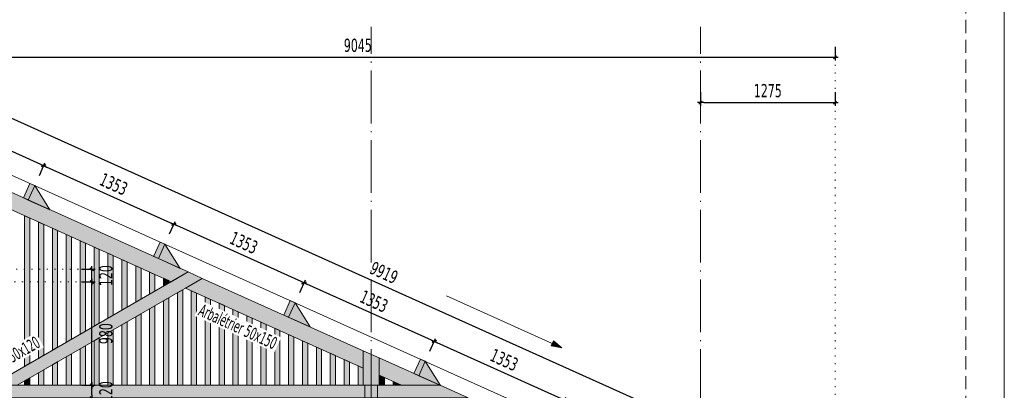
# Model space of a CAD drawing. Header units: millimetres. Extents: x 1567 to 2756, y -116 to 725.
# Tile 418 of 418: x 2569 to 2756, y 482 to 552. Entities that reach past the tile are written whole.
import ezdxf

# ---------------------------------------------------------------- set-up
doc = ezdxf.new("R2010")
doc.units = ezdxf.units.MM
for name, pattern in [('CADWORK_12', [3.75, 2.5, -1.25]), ('CADWORK_2', [1.45, 0.2, -1.25]), ('CADWORK_5', [13.2, 10, -1.5, 0.2, -1.5])]:
    doc.linetypes.add(name, pattern=pattern)
doc.layers.add('Ech.1_1', color=7, linetype='Continuous')
doc.layers.add('Ech.1_50', color=7, linetype='Continuous')
doc.styles.add('tahoma-', font='txt', dxfattribs={"height": 1})
doc.styles.add('tahoma-z-r', font='txt', dxfattribs={"width": 0.704918})
doc.dimstyles.new('ISO-25', dxfattribs={"dimtxt": 2.5, "dimasz": 2.5, "dimexe": 1.25, "dimexo": 0.625, "dimtad": 1, "dimtxsty": 'Standard', "dimcen": 2.5, "dimadec": 0, "dimazin": 0, "dimtfac": 1, "dimtmove": 0, "dimatfit": 3, "dimfxl": 1, "dimarcsym": 0})

# ---------------------------------------------------------------- blocks, each defined once
blk = doc.blocks.new('cw-line-extremity2')
at = {"linetype": 'Continuous', "lineweight": 0}
blk.add_hatch(color=0, dxfattribs=at).paths.add_polyline_path([(0, 0), (2, 0.5), (2, -0.5)])
at = {"color": 0, "linetype": 'Continuous', "lineweight": -2}
for p, q in [((0, 0), (2, 0.5)), ((2, -0.5), (0, 0)), ((2, 0.5), (2, -0.5))]:
    blk.add_line(p, q, dxfattribs=at)
blk = doc.blocks.new('cw-dimension-symbol2')
at = {"color": 0, "linetype": 'Continuous', "lineweight": -2}
for p, q in [((-1, 0), (1, 0)), ((-0.5, -0.5), (0.5, 0.5))]:
    blk.add_line(p, q, dxfattribs=at)
blk = doc.blocks.new('*D181')
at = {"layer": 'Defpoints', "color": 0}
for p in [(2698.15, 538.7), (2723.65, 538.7), (2723.65, 536.7)]:
    blk.add_point(p, dxfattribs=at)
at = {"layer": 'Ech.1_50', "color": 0, "linetype": 'Continuous', "lineweight": -2}
for p, q in [((2698.15, 538.7), (2698.15, 536.1)), ((2723.65, 538.7), (2723.65, 536.1)), ((2698.75, 536.7), (2723.05, 536.7))]:
    blk.add_line(p, q, dxfattribs=at)
at = {"layer": 'Ech.1_50', "color": 0, "lineweight": -2, "xscale": 0.6000000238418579, "yscale": 0.6000000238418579, "zscale": 0.6000000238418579, "rotation": 180}
blk.add_blockref('cw-dimension-symbol2', (2698.15, 536.7), dxfattribs=at)
at = {"layer": 'Ech.1_50', "color": 0, "lineweight": -2, "xscale": 0.6000000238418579, "yscale": 0.6000000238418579, "zscale": 0.6000000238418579}
blk.add_blockref('cw-dimension-symbol2', (2723.65, 536.7), dxfattribs=at)
at = {"layer": 'Ech.1_50', "color": 7, "linetype": 'Continuous', "lineweight": 5, "insert": (2710.9, 538.95), "char_height": 2.5, "attachment_point": 5, "style": 'tahoma-z-r'}
blk.add_mtext('1275', dxfattribs=at)
blk = doc.blocks.new('*D192')
at = {"layer": 'Defpoints', "color": 0}
for p in [(2580.81, 483.11), (2582.81, 483.11), (2580.81, 480.71)]:
    blk.add_point(p, dxfattribs=at)
at = {"layer": 'Ech.1_50', "color": 0, "linetype": 'Continuous', "lineweight": -2}
for p, q in [((2580.81, 483.11), (2583.41, 483.11)), ((2582.81, 481.31), (2582.81, 482.51)), ((2580.81, 480.71), (2583.41, 480.71))]:
    blk.add_line(p, q, dxfattribs=at)
at = {"layer": 'Ech.1_50', "color": 0, "lineweight": -2, "xscale": 0.6000000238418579, "yscale": 0.6000000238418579, "zscale": 0.6000000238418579}
for p, rotation in [((2582.81, 483.11), 90), ((2582.81, 480.71), 270)]:
    blk.add_blockref('cw-dimension-symbol2', p, dxfattribs=dict(at, rotation=rotation))
at = {"layer": 'Ech.1_50', "color": 7, "linetype": 'Continuous', "lineweight": 5, "insert": (2585.47, 481.91), "char_height": 2.5, "attachment_point": 5, "rotation": 90, "style": 'tahoma-z-r'}
blk.add_mtext('120', dxfattribs=at)
blk = doc.blocks.new('*D193')
at = {"layer": 'Defpoints', "color": 0}
for p in [(2580.81, 502.71), (2582.81, 502.71), (2580.81, 483.11)]:
    blk.add_point(p, dxfattribs=at)
at = {"layer": 'Ech.1_50', "color": 0, "linetype": 'Continuous', "lineweight": -2}
for p, q in [((2580.81, 502.71), (2583.41, 502.71)), ((2582.81, 483.71), (2582.81, 502.11)), ((2580.81, 483.11), (2583.41, 483.11))]:
    blk.add_line(p, q, dxfattribs=at)
at = {"layer": 'Ech.1_50', "color": 0, "lineweight": -2, "xscale": 0.6000000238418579, "yscale": 0.6000000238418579, "zscale": 0.6000000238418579}
for p, rotation in [((2582.81, 502.71), 90), ((2582.81, 483.11), 270)]:
    blk.add_blockref('cw-dimension-symbol2', p, dxfattribs=dict(at, rotation=rotation))
at = {"layer": 'Ech.1_50', "color": 7, "linetype": 'Continuous', "lineweight": 5, "insert": (2585.47, 492.91), "char_height": 2.5, "attachment_point": 5, "rotation": 90, "style": 'tahoma-z-r'}
blk.add_mtext('980', dxfattribs=at)
blk = doc.blocks.new('*D194')
at = {"layer": 'Defpoints', "color": 0}
for p in [(2580.81, 505.11), (2582.81, 505.11), (2580.81, 502.71)]:
    blk.add_point(p, dxfattribs=at)
at = {"layer": 'Ech.1_50', "color": 0, "linetype": 'Continuous', "lineweight": -2}
for p, q in [((2580.81, 505.11), (2583.41, 505.11)), ((2582.81, 503.31), (2582.81, 504.51)), ((2580.81, 502.71), (2583.41, 502.71))]:
    blk.add_line(p, q, dxfattribs=at)
at = {"layer": 'Ech.1_50', "color": 0, "lineweight": -2, "xscale": 0.6000000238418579, "yscale": 0.6000000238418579, "zscale": 0.6000000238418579}
for p, rotation in [((2582.81, 505.11), 90), ((2582.81, 502.71), 270)]:
    blk.add_blockref('cw-dimension-symbol2', p, dxfattribs=dict(at, rotation=rotation))
at = {"layer": 'Ech.1_50', "color": 7, "linetype": 'Continuous', "lineweight": 5, "insert": (2585.47, 503.91), "char_height": 2.5, "attachment_point": 5, "rotation": 90, "style": 'tahoma-z-r'}
blk.add_mtext('120', dxfattribs=at)
blk = doc.blocks.new('*D210')
at = {"layer": 'Defpoints', "color": 0}
for p in [(2723.65, 547.3), (2723.65, 545.3), (2542.75, 543.3)]:
    blk.add_point(p, dxfattribs=at)
at = {"layer": 'Ech.1_50', "color": 0, "linetype": 'Continuous', "lineweight": -2}
for p, q in [((2723.65, 547.3), (2723.65, 544.7)), ((2542.75, 543.3), (2542.75, 545.9)), ((2543.35, 545.3), (2723.05, 545.3))]:
    blk.add_line(p, q, dxfattribs=at)
at = {"layer": 'Ech.1_50', "color": 0, "lineweight": -2, "xscale": 0.6000000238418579, "yscale": 0.6000000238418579, "zscale": 0.6000000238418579}
for p, rotation in [((2542.75, 545.3), 180.0000000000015), ((2723.65, 545.3), 1.476311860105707e-12)]:
    blk.add_blockref('cw-dimension-symbol2', p, dxfattribs=dict(at, rotation=rotation))
at = {"layer": 'Ech.1_50', "color": 7, "linetype": 'Continuous', "lineweight": 5, "insert": (2633.2, 547.55), "char_height": 2.5, "attachment_point": 5, "style": 'tahoma-z-r'}
blk.add_mtext('9045', dxfattribs=at)
blk = doc.blocks.new('*D220')
at = {"layer": 'Defpoints', "color": 0}
for p in [(2647.69, 491.43), (2646.87, 489.61), (2671.54, 478.51)]:
    blk.add_point(p, dxfattribs=at)
at = {"layer": 'Ech.1_50', "color": 0, "linetype": 'Continuous', "lineweight": -2}
for p, q in [((2646.87, 489.61), (2647.93, 491.98)), ((2671.81, 480.58), (2648.24, 491.19)), ((2671.54, 478.51), (2672.6, 480.88))]:
    blk.add_line(p, q, dxfattribs=at)
at = {"layer": 'Ech.1_50', "color": 0, "lineweight": -2, "xscale": 0.6000000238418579, "yscale": 0.6000000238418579, "zscale": 0.6000000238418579}
for p, rotation in [((2647.69, 491.43), 155.7722546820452), ((2672.36, 480.33), 335.7722546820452)]:
    blk.add_blockref('cw-dimension-symbol2', p, dxfattribs=dict(at, rotation=rotation))
at = {"layer": 'Ech.1_50', "color": 7, "linetype": 'Continuous', "lineweight": 5, "insert": (2660.95, 487.93), "char_height": 2.5, "attachment_point": 5, "rotation": 335.7723, "style": 'tahoma-z-r'}
blk.add_mtext('1353', dxfattribs=at)
blk = doc.blocks.new('*D221')
at = {"layer": 'Defpoints', "color": 0}
for p in [(2623.02, 502.53), (2622.2, 500.71), (2646.87, 489.61)]:
    blk.add_point(p, dxfattribs=at)
at = {"layer": 'Ech.1_50', "color": 0, "linetype": 'Continuous', "lineweight": -2}
for p, q in [((2622.2, 500.71), (2623.26, 503.08)), ((2647.14, 491.68), (2623.56, 502.29)), ((2646.87, 489.61), (2647.93, 491.98))]:
    blk.add_line(p, q, dxfattribs=at)
at = {"layer": 'Ech.1_50', "color": 0, "lineweight": -2, "xscale": 0.6000000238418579, "yscale": 0.6000000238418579, "zscale": 0.6000000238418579}
for p, rotation in [((2623.02, 502.53), 155.772254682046), ((2647.69, 491.43), 335.772254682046)]:
    blk.add_blockref('cw-dimension-symbol2', p, dxfattribs=dict(at, rotation=rotation))
at = {"layer": 'Ech.1_50', "color": 7, "linetype": 'Continuous', "lineweight": 5, "insert": (2636.28, 499.03), "char_height": 2.5, "attachment_point": 5, "rotation": 335.7723, "style": 'tahoma-z-r'}
blk.add_mtext('1353', dxfattribs=at)
blk = doc.blocks.new('*D222')
at = {"layer": 'Defpoints', "color": 0}
for p in [(2598.35, 513.63), (2597.53, 511.81), (2622.2, 500.71)]:
    blk.add_point(p, dxfattribs=at)
at = {"layer": 'Ech.1_50', "color": 0, "linetype": 'Continuous', "lineweight": -2}
for p, q in [((2597.53, 511.81), (2598.59, 514.18)), ((2622.47, 502.78), (2598.89, 513.39)), ((2622.2, 500.71), (2623.26, 503.08))]:
    blk.add_line(p, q, dxfattribs=at)
at = {"layer": 'Ech.1_50', "color": 0, "lineweight": -2, "xscale": 0.6000000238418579, "yscale": 0.6000000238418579, "zscale": 0.6000000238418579}
for p, rotation in [((2598.35, 513.63), 155.7722546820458), ((2623.02, 502.53), 335.7722546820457)]:
    blk.add_blockref('cw-dimension-symbol2', p, dxfattribs=dict(at, rotation=rotation))
at = {"layer": 'Ech.1_50', "color": 7, "linetype": 'Continuous', "lineweight": 5, "insert": (2611.61, 510.14), "char_height": 2.5, "attachment_point": 5, "rotation": 335.7723, "style": 'tahoma-z-r'}
blk.add_mtext('1353', dxfattribs=at)
blk = doc.blocks.new('*D223')
at = {"layer": 'Defpoints', "color": 0}
for p in [(2573.68, 524.74), (2572.86, 522.91), (2597.53, 511.81)]:
    blk.add_point(p, dxfattribs=at)
at = {"layer": 'Ech.1_50', "color": 0, "linetype": 'Continuous', "lineweight": -2}
for p, q in [((2572.86, 522.91), (2573.92, 525.28)), ((2597.8, 513.88), (2574.22, 524.49)), ((2597.53, 511.81), (2598.59, 514.18))]:
    blk.add_line(p, q, dxfattribs=at)
at = {"layer": 'Ech.1_50', "color": 0, "lineweight": -2, "xscale": 0.6000000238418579, "yscale": 0.6000000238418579, "zscale": 0.6000000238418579}
for p, rotation in [((2573.68, 524.74), 155.7722546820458), ((2598.35, 513.63), 335.7722546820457)]:
    blk.add_blockref('cw-dimension-symbol2', p, dxfattribs=dict(at, rotation=rotation))
at = {"layer": 'Ech.1_50', "color": 7, "linetype": 'Continuous', "lineweight": 5, "insert": (2586.94, 521.24), "char_height": 2.5, "attachment_point": 5, "rotation": 335.7723, "style": 'tahoma-z-r'}
blk.add_mtext('1353', dxfattribs=at)
blk = doc.blocks.new('*D224')
at = {"layer": 'Defpoints', "color": 0}
for p in [(2549.01, 535.84), (2548.19, 534.01), (2572.86, 522.91)]:
    blk.add_point(p, dxfattribs=at)
at = {"layer": 'Ech.1_50', "color": 0, "linetype": 'Continuous', "lineweight": -2}
for p, q in [((2548.19, 534.01), (2549.25, 536.39)), ((2573.13, 524.98), (2549.55, 535.59)), ((2572.86, 522.91), (2573.92, 525.28))]:
    blk.add_line(p, q, dxfattribs=at)
at = {"layer": 'Ech.1_50', "color": 0, "lineweight": -2, "xscale": 0.6000000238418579, "yscale": 0.6000000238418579, "zscale": 0.6000000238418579}
for p, rotation in [((2549.01, 535.84), 155.7722546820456), ((2573.68, 524.74), 335.7722546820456)]:
    blk.add_blockref('cw-dimension-symbol2', p, dxfattribs=dict(at, rotation=rotation))
at = {"layer": 'Ech.1_50', "color": 7, "linetype": 'Continuous', "lineweight": 5, "insert": (2562.26, 532.34), "char_height": 2.5, "attachment_point": 5, "rotation": 335.7723, "style": 'tahoma-z-r'}
blk.add_mtext('1353', dxfattribs=at)
blk = doc.blocks.new('*D227')
at = {"layer": 'Defpoints', "color": 0}
for p in [(2545.98, 541.29), (2727.7, 461.71), (2726.88, 459.88)]:
    blk.add_point(p, dxfattribs=at)
at = {"layer": 'Ech.1_50', "color": 0, "linetype": 'Continuous', "lineweight": -2}
for p, q in [((2545.98, 541.29), (2547.04, 543.66)), ((2547.34, 542.86), (2727.15, 461.95)), ((2726.88, 459.88), (2727.94, 462.25))]:
    blk.add_line(p, q, dxfattribs=at)
at = {"layer": 'Ech.1_50', "color": 0, "lineweight": -2, "xscale": 0.6000000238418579, "yscale": 0.6000000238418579, "zscale": 0.6000000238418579}
for p, rotation in [((2546.8, 543.11), 155.7722546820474), ((2727.7, 461.71), 335.7722546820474)]:
    blk.add_blockref('cw-dimension-symbol2', p, dxfattribs=dict(at, rotation=rotation))
at = {"layer": 'Ech.1_50', "color": 7, "linetype": 'Continuous', "lineweight": 5, "insert": (2638.17, 504.46), "char_height": 2.5, "attachment_point": 5, "rotation": 335.7723, "style": 'tahoma-z-r'}
blk.add_mtext('9919', dxfattribs=at)

msp = doc.modelspace()

# ---------------------------------------------------------------- hatches: boundary and pattern name
at = {"layer": 'Ech.1_50', "linetype": 'Continuous', "lineweight": 5, "true_color": 0xd4c4b3, "transparency": 33554687}
for points in [[(2601.04, 504.597), (2554.249, 525.653), (2554.249, 522.363), (2597.838, 502.748), (2601.04, 504.597)], [(2600.536, 501.534), (2634.249, 486.363), (2634.249, 489.653), (2603.738, 503.383), (2600.536, 501.534)], [(2641.473, 483.113), (2648.783, 483.113), (2637.249, 488.303), (2637.249, 485.013), (2641.473, 483.113)], [(2554.249, 480.713), (2634.549, 480.713), (2634.549, 483.113), (2554.249, 483.113), (2554.249, 480.713)], [(2648.783, 483.113), (2636.949, 483.113), (2636.949, 480.713), (2654.117, 480.713), (2648.783, 483.113)]]:
    msp.add_hatch(color=9, dxfattribs=at).paths.add_polyline_path(points)
at = {"layer": 'Ech.1_50', "linetype": 'Continuous', "lineweight": 5, "true_color": 0xe0d1b3, "transparency": 33554687}
for points in [[(2571.979, 520.964), (2571.067, 521.374), (2569.836, 518.639), (2570.748, 518.228), (2571.979, 520.964)], [(2596.65, 509.862), (2595.738, 510.273), (2594.507, 507.537), (2595.419, 507.127), (2596.65, 509.862)], [(2621.32, 498.761), (2620.408, 499.171), (2619.177, 496.435), (2620.089, 496.025), (2621.32, 498.761)], [(2645.99, 487.659), (2645.079, 488.069), (2643.847, 485.334), (2644.759, 484.923), (2645.99, 487.659)]]:
    msp.add_hatch(color=254, dxfattribs=at).paths.add_polyline_path(points)
at = {"layer": 'Ech.1_50', "linetype": 'Continuous', "lineweight": 5, "true_color": 0xf7d1b3, "transparency": 33554687}
for points in [[(2570.748, 518.228), (2574.852, 516.382), (2571.979, 520.964), (2570.748, 518.228)], [(2595.419, 507.127), (2599.522, 505.28), (2596.65, 509.862), (2595.419, 507.127)], [(2620.089, 496.025), (2624.193, 494.178), (2621.32, 498.761), (2620.089, 496.025)], [(2644.759, 484.923), (2648.863, 483.077), (2645.99, 487.659), (2644.759, 484.923)]]:
    msp.add_hatch(color=254, dxfattribs=at).paths.add_polyline_path(points)
at = {"layer": 'Ech.1_50', "linetype": 'Continuous', "lineweight": 5, "true_color": 0xeaddd7, "transparency": 33554687}
for points in [[(2571.049, 514.803), (2570.049, 515.253), (2570.049, 486.704), (2571.049, 487.281), (2571.049, 514.803)], [(2573.683, 513.618), (2572.683, 514.068), (2572.683, 488.224), (2573.683, 488.802), (2573.683, 513.618)], [(2576.316, 512.433), (2575.316, 512.883), (2575.316, 489.745), (2576.316, 490.322), (2576.316, 512.433)], [(2578.949, 511.248), (2577.949, 511.698), (2577.949, 491.265), (2578.949, 491.843), (2578.949, 511.248)], [(2581.583, 510.063), (2580.583, 510.513), (2580.583, 492.786), (2581.583, 493.363), (2581.583, 510.063)], [(2584.216, 508.878), (2583.216, 509.328), (2583.216, 494.306), (2584.216, 494.883), (2584.216, 508.878)], [(2586.849, 507.693), (2585.849, 508.143), (2585.849, 495.826), (2586.849, 496.404), (2586.849, 507.693)], [(2589.483, 506.508), (2588.483, 506.958), (2588.483, 497.347), (2589.483, 497.924), (2589.483, 506.508)], [(2592.116, 505.323), (2591.116, 505.773), (2591.116, 498.867), (2592.116, 499.444), (2592.116, 505.323)], [(2594.749, 504.138), (2593.749, 504.588), (2593.749, 500.387), (2594.749, 500.965), (2594.749, 504.138)], [(2597.383, 502.953), (2596.383, 503.403), (2596.383, 501.908), (2597.383, 502.485), (2597.383, 502.953)], [(2599.016, 483.113), (2600.016, 483.113), (2600.016, 501.234), (2599.016, 500.657), (2599.016, 483.113)], [(2601.649, 483.113), (2602.649, 483.113), (2602.649, 500.583), (2601.649, 501.033), (2601.649, 483.113)], [(2596.383, 483.113), (2597.383, 483.113), (2597.383, 499.714), (2596.383, 499.136), (2596.383, 483.113)], [(2604.283, 483.113), (2605.283, 483.113), (2605.283, 499.398), (2604.283, 499.848), (2604.283, 483.113)], [(2606.916, 483.113), (2607.916, 483.113), (2607.916, 498.213), (2606.916, 498.663), (2606.916, 483.113)], [(2591.116, 483.113), (2592.116, 483.113), (2592.116, 496.673), (2591.116, 496.096), (2591.116, 483.113)], [(2593.749, 483.113), (2594.749, 483.113), (2594.749, 498.193), (2593.749, 497.616), (2593.749, 483.113)], [(2609.549, 483.113), (2610.549, 483.113), (2610.549, 497.028), (2609.549, 497.478), (2609.549, 483.113)], [(2588.483, 483.113), (2589.483, 483.113), (2589.483, 495.153), (2588.483, 494.575), (2588.483, 483.113)], [(2612.183, 483.113), (2613.183, 483.113), (2613.183, 495.843), (2612.183, 496.293), (2612.183, 483.113)], [(2614.816, 483.113), (2615.816, 483.113), (2615.816, 494.658), (2614.816, 495.108), (2614.816, 483.113)], [(2585.849, 483.113), (2586.849, 483.113), (2586.849, 493.632), (2585.849, 493.055), (2585.849, 483.113)], [(2617.449, 483.113), (2618.449, 483.113), (2618.449, 493.473), (2617.449, 493.923), (2617.449, 483.113)], [(2620.083, 483.113), (2621.083, 483.113), (2621.083, 492.288), (2620.083, 492.738), (2620.083, 483.113)], [(2583.216, 483.113), (2584.216, 483.113), (2584.216, 492.112), (2583.216, 491.535), (2583.216, 483.113)], [(2622.716, 483.113), (2623.716, 483.113), (2623.716, 491.103), (2622.716, 491.553), (2622.716, 483.113)], [(2577.949, 483.113), (2578.949, 483.113), (2578.949, 489.071), (2577.949, 488.494), (2577.949, 483.113)], [(2580.583, 483.113), (2581.583, 483.113), (2581.583, 490.592), (2580.583, 490.014), (2580.583, 483.113)], [(2625.349, 483.113), (2626.349, 483.113), (2626.349, 489.918), (2625.349, 490.368), (2625.349, 483.113)], [(2627.983, 483.113), (2628.983, 483.113), (2628.983, 488.733), (2627.983, 489.183), (2627.983, 483.113)], [(2575.316, 483.113), (2576.316, 483.113), (2576.316, 487.551), (2575.316, 486.974), (2575.316, 483.113)], [(2630.616, 483.113), (2631.616, 483.113), (2631.616, 487.548), (2630.616, 487.998), (2630.616, 483.113)], [(2572.683, 483.113), (2573.683, 483.113), (2573.683, 486.031), (2572.683, 485.453), (2572.683, 483.113)], [(2633.249, 483.113), (2634.249, 483.113), (2634.249, 486.363), (2633.249, 486.813), (2633.249, 483.113)], [(2570.049, 483.113), (2571.049, 483.113), (2571.049, 484.51), (2570.049, 483.933), (2570.049, 483.113)], [(2637.249, 483.113), (2638.249, 483.113), (2638.249, 484.563), (2637.249, 485.013), (2637.249, 483.113)], [(2639.904, 483.113), (2640.904, 483.113), (2640.904, 483.369), (2639.904, 483.819), (2639.904, 483.113)]]:
    msp.add_hatch(color=254, dxfattribs=at).paths.add_polyline_path(points)
at = {"layer": 'Ech.1_50', "linetype": 'Continuous', "lineweight": 5, "true_color": 0xe0d9d1, "transparency": 33554687}
msp.add_hatch(color=254, dxfattribs=at).paths.add_polyline_path([(2563.829, 483.113), (2568.629, 483.113), (2603.738, 503.383), (2601.04, 504.597), (2563.829, 483.113)])
at = {"layer": 'Ech.1_50', "linetype": 'Continuous', "lineweight": 5, "true_color": 0xe0c8b3, "transparency": 33554687}
msp.add_hatch(color=9, dxfattribs=at).paths.add_polyline_path([(2634.249, 483.113), (2637.249, 483.113), (2637.249, 488.303), (2634.249, 489.653), (2634.249, 483.113)])
at = {"layer": 'Ech.1_50', "linetype": 'Continuous', "lineweight": 5, "true_color": 0xc77676, "transparency": 33554687}
msp.add_hatch(color=23, dxfattribs=at).paths.add_polyline_path([(2636.949, 483.113), (2634.549, 483.113), (2634.549, 480.713), (2636.949, 480.713), (2636.949, 483.113)])

# ---------------------------------------------------------------- linework, layer by layer
at = {"layer": 'Ech.1_1', "color": 7, "linetype": 'Continuous', "lineweight": 5}
msp.add_lwpolyline([(1566.72, -115.512), (2755.72, -115.512), (2755.72, 725.488), (1566.72, 725.488), (1566.72, -115.512)], close=True, dxfattribs=at)
at = {"layer": 'Ech.1_50', "color": 5, "linetype": 'Continuous', "lineweight": 5}
msp.add_line((2542.749, 534.118), (2723.649, 452.713), dxfattribs=at)
at = {"layer": 'Ech.1_50', "color": 7, "linetype": 'Continuous', "lineweight": 9}
msp.add_line((2650.008, 500.086), (2671.894, 490.237), dxfattribs=at)
at = {"layer": 'Ech.1_50', "color": 1, "linetype": 'CADWORK_12', "lineweight": 5}
msp.add_lwpolyline([(2748.399, 173.058), (2554.353, 173.058), (2554.353, -110.839), (2223.06, -110.839), (2223.06, 717.364), (2748.399, 717.364), (2748.399, 173.058)], close=True, dxfattribs=at)
at = {"layer": 'Ech.1_50', "color": 7, "linetype": 'CADWORK_5', "lineweight": 5}
for points in [[(2635.749, 361.169), (2635.749, 551.068)], [(2698.149, 361.169), (2698.149, 551.068)]]:
    msp.add_lwpolyline(points, dxfattribs=at)
at = {"layer": 'Ech.1_50', "color": 9, "linetype": 'CADWORK_2', "lineweight": 5, "elevation": 50}
for points in [[(2723.649, 545.297), (2723.649, 452.713)], [(2553.949, 505.113), (2582.806, 505.113)], [(2582.806, 502.713), (2553.949, 502.713)]]:
    msp.add_lwpolyline(points, dxfattribs=at)
at = {"layer": 'Ech.1_50', "color": 7, "linetype": 'Continuous', "lineweight": 5}
for points in [[(2601.04, 504.597), (2554.249, 525.653), (2554.249, 522.363), (2597.838, 502.748), (2601.04, 504.597)], [(2571.979, 520.964), (2571.067, 521.374), (2569.836, 518.639), (2570.748, 518.228), (2571.979, 520.964)], [(2570.748, 518.228), (2574.852, 516.382), (2571.979, 520.964), (2570.748, 518.228)], [(2571.049, 514.803), (2570.049, 515.253), (2570.049, 486.704), (2571.049, 487.281), (2571.049, 514.803)], [(2573.683, 513.618), (2572.683, 514.068), (2572.683, 488.224), (2573.683, 488.802), (2573.683, 513.618)], [(2576.316, 512.433), (2575.316, 512.883), (2575.316, 489.745), (2576.316, 490.322), (2576.316, 512.433)], [(2578.949, 511.248), (2577.949, 511.698), (2577.949, 491.265), (2578.949, 491.843), (2578.949, 511.248)], [(2581.583, 510.063), (2580.583, 510.513), (2580.583, 492.786), (2581.583, 493.363), (2581.583, 510.063)], [(2596.65, 509.862), (2595.738, 510.273), (2594.507, 507.537), (2595.419, 507.127), (2596.65, 509.862)], [(2595.419, 507.127), (2599.522, 505.28), (2596.65, 509.862), (2595.419, 507.127)], [(2584.216, 508.878), (2583.216, 509.328), (2583.216, 494.306), (2584.216, 494.883), (2584.216, 508.878)], [(2586.849, 507.693), (2585.849, 508.143), (2585.849, 495.826), (2586.849, 496.404), (2586.849, 507.693)], [(2589.483, 506.508), (2588.483, 506.958), (2588.483, 497.347), (2589.483, 497.924), (2589.483, 506.508)], [(2592.116, 505.323), (2591.116, 505.773), (2591.116, 498.867), (2592.116, 499.444), (2592.116, 505.323)], [(2563.829, 483.113), (2568.629, 483.113), (2603.738, 503.383), (2601.04, 504.597), (2563.829, 483.113)], [(2594.749, 504.138), (2593.749, 504.588), (2593.749, 500.387), (2594.749, 500.965), (2594.749, 504.138)], [(2597.383, 502.953), (2596.383, 503.403), (2596.383, 501.908), (2597.383, 502.485), (2597.383, 502.953)], [(2600.536, 501.534), (2634.249, 486.363), (2634.249, 489.653), (2603.738, 503.383), (2600.536, 501.534)], [(2599.016, 483.113), (2600.016, 483.113), (2600.016, 501.234), (2599.016, 500.657), (2599.016, 483.113)], [(2601.649, 483.113), (2602.649, 483.113), (2602.649, 500.583), (2601.649, 501.033), (2601.649, 483.113)], [(2596.383, 483.113), (2597.383, 483.113), (2597.383, 499.714), (2596.383, 499.136), (2596.383, 483.113)], [(2604.283, 483.113), (2605.283, 483.113), (2605.283, 499.398), (2604.283, 499.848), (2604.283, 483.113)], [(2606.916, 483.113), (2607.916, 483.113), (2607.916, 498.213), (2606.916, 498.663), (2606.916, 483.113)], [(2621.32, 498.761), (2620.408, 499.171), (2619.177, 496.435), (2620.089, 496.025), (2621.32, 498.761)], [(2620.089, 496.025), (2624.193, 494.178), (2621.32, 498.761), (2620.089, 496.025)], [(2591.116, 483.113), (2592.116, 483.113), (2592.116, 496.673), (2591.116, 496.096), (2591.116, 483.113)], [(2593.749, 483.113), (2594.749, 483.113), (2594.749, 498.193), (2593.749, 497.616), (2593.749, 483.113)], [(2609.549, 483.113), (2610.549, 483.113), (2610.549, 497.028), (2609.549, 497.478), (2609.549, 483.113)], [(2588.483, 483.113), (2589.483, 483.113), (2589.483, 495.153), (2588.483, 494.575), (2588.483, 483.113)], [(2612.183, 483.113), (2613.183, 483.113), (2613.183, 495.843), (2612.183, 496.293), (2612.183, 483.113)], [(2614.816, 483.113), (2615.816, 483.113), (2615.816, 494.658), (2614.816, 495.108), (2614.816, 483.113)], [(2585.849, 483.113), (2586.849, 483.113), (2586.849, 493.632), (2585.849, 493.055), (2585.849, 483.113)], [(2617.449, 483.113), (2618.449, 483.113), (2618.449, 493.473), (2617.449, 493.923), (2617.449, 483.113)], [(2620.083, 483.113), (2621.083, 483.113), (2621.083, 492.288), (2620.083, 492.738), (2620.083, 483.113)], [(2583.216, 483.113), (2584.216, 483.113), (2584.216, 492.112), (2583.216, 491.535), (2583.216, 483.113)], [(2622.716, 483.113), (2623.716, 483.113), (2623.716, 491.103), (2622.716, 491.553), (2622.716, 483.113)], [(2577.949, 483.113), (2578.949, 483.113), (2578.949, 489.071), (2577.949, 488.494), (2577.949, 483.113)], [(2580.583, 483.113), (2581.583, 483.113), (2581.583, 490.592), (2580.583, 490.014), (2580.583, 483.113)], [(2625.349, 483.113), (2626.349, 483.113), (2626.349, 489.918), (2625.349, 490.368), (2625.349, 483.113)], [(2627.983, 483.113), (2628.983, 483.113), (2628.983, 488.733), (2627.983, 489.183), (2627.983, 483.113)], [(2634.249, 483.113), (2637.249, 483.113), (2637.249, 488.303), (2634.249, 489.653), (2634.249, 483.113)], [(2575.316, 483.113), (2576.316, 483.113), (2576.316, 487.551), (2575.316, 486.974), (2575.316, 483.113)], [(2630.616, 483.113), (2631.616, 483.113), (2631.616, 487.548), (2630.616, 487.998), (2630.616, 483.113)], [(2641.473, 483.113), (2648.783, 483.113), (2637.249, 488.303), (2637.249, 485.013), (2641.473, 483.113)], [(2645.99, 487.659), (2645.079, 488.069), (2643.847, 485.334), (2644.759, 484.923), (2645.99, 487.659)], [(2644.759, 484.923), (2648.863, 483.077), (2645.99, 487.659), (2644.759, 484.923)], [(2572.683, 483.113), (2573.683, 483.113), (2573.683, 486.031), (2572.683, 485.453), (2572.683, 483.113)], [(2633.249, 483.113), (2634.249, 483.113), (2634.249, 486.363), (2633.249, 486.813), (2633.249, 483.113)], [(2570.049, 483.113), (2571.049, 483.113), (2571.049, 484.51), (2570.049, 483.933), (2570.049, 483.113)], [(2637.249, 483.113), (2638.249, 483.113), (2638.249, 484.563), (2637.249, 485.013), (2637.249, 483.113)], [(2639.904, 483.113), (2640.904, 483.113), (2640.904, 483.369), (2639.904, 483.819), (2639.904, 483.113)], [(2554.249, 480.713), (2634.549, 480.713), (2634.549, 483.113), (2554.249, 483.113), (2554.249, 480.713)], [(2636.949, 483.113), (2634.549, 483.113), (2634.549, 480.713), (2636.949, 480.713), (2636.949, 483.113)], [(2648.783, 483.113), (2636.949, 483.113), (2636.949, 480.713), (2654.117, 480.713), (2648.783, 483.113)]]:
    msp.add_lwpolyline(points, close=True, dxfattribs=at)

# ---------------------------------------------------------------- block references
at = {"layer": 'Ech.1_50', "color": 7, "lineweight": 9, "rotation": 155.7722546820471}
msp.add_blockref('cw-line-extremity2', (2671.894, 490.237), dxfattribs=at)

# ---------------------------------------------------------------- dimensions: what is measured, and where the dimension line sits
at = {"layer": 'Ech.1_50', "color": 7, "linetype": 'Continuous', "lineweight": 5}
for base, p1, p2, angle, text, picture, middle, dimtype in [((2723.649, 545.297), (2542.749, 543.297), (2723.649, 547.297), 180, '9045', '*D210', (2633.199, 547.547), 160), ((2723.649, 536.704), (2698.149, 538.704), (2723.649, 538.704), 0, '1275', '*D181', (2710.899, 538.954), 161)]:
    dim = msp.add_linear_dim(base=base, p1=p1, p2=p2, angle=angle, text=text, dimstyle='ISO-25', override={"dimtxt": 2.5, "dimasz": 0.6, "dimexe": 0.6, "dimexo": 0, "dimgap": 0, "dimdec": 0, "dimlfac": 1, "dimtxsty": 'tahoma-z-r', "dimblk": 'cw-dimension-symbol2', "dimclrt": 7, "dimtmove": 2}, dxfattribs=at)
    dim.commit()
    dim.dimension.update_dxf_attribs({"geometry": picture, "text_midpoint": middle, "dimtype": dimtype})
for base, p1, p2, angle, text, picture, middle, turn in [((2727.696, 461.705), (2545.975, 541.286), (2726.875, 459.881), 335.77225, '9919', '*D227', (2638.169, 504.459), -24.22775), ((2549.006, 535.838), (2572.856, 522.913), (2548.186, 534.014), 155.77225, '1353', '*D224', (2562.265, 532.339), -24.22775), ((2573.677, 524.736), (2597.526, 511.811), (2572.856, 522.913), 155.77225, '1353', '*D223', (2586.935, 521.237), -24.22775), ((2598.347, 513.635), (2622.197, 500.709), (2597.526, 511.811), 155.77225, '1353', '*D222', (2611.606, 510.136), -24.22775), ((2582.806, 505.113), (2580.806, 502.713), (2580.806, 505.113), 90, '120', '*D194', (2585.471, 503.913), 90), ((2582.806, 502.713), (2580.806, 483.113), (2580.806, 502.713), 90, '980', '*D193', (2585.471, 492.913), 90), ((2623.018, 502.533), (2646.867, 489.608), (2622.197, 500.709), 155.77225, '1353', '*D221', (2636.276, 499.034), -24.22775), ((2647.688, 491.431), (2671.538, 478.506), (2646.867, 489.608), 155.77225, '1353', '*D220', (2660.947, 487.932), -24.22775), ((2582.806, 483.113), (2580.806, 480.713), (2580.806, 483.113), 90, '120', '*D192', (2585.471, 481.913), 90)]:
    dim = msp.add_linear_dim(base=base, p1=p1, p2=p2, angle=angle, text=text, dimstyle='ISO-25', override={"dimtxt": 2.5, "dimasz": 0.6, "dimexe": 0.6, "dimexo": 0, "dimgap": 0, "dimdec": 0, "dimlfac": 1, "dimtxsty": 'tahoma-z-r', "dimblk": 'cw-dimension-symbol2', "dimclrt": 7, "dimtmove": 2}, dxfattribs=at)
    dim.commit()
    dim.dimension.update_dxf_attribs({"geometry": picture, "text_midpoint": middle, "dimtype": 161, "text_rotation": turn})

# ---------------------------------------------------------------- next in the draw order: texts
at = {"layer": 'Ech.1_50', "color": 7, "linetype": 'Continuous', "char_height": 2.5, "attachment_point": 1, "style": 'tahoma-', "bg_fill": 3, "box_fill_scale": 1.15, "bg_fill_color": 256, "bg_fill_true_color": 13158600, "bg_fill_transparency": 33554687}
for s, insert, rotation in [('\\A1;\\fTahoma|b0|i0;\\W0.600000;\\H2.373400;Arbalétrier 50x150', (2603.779, 498.631), 335.36282), ('\\A1;\\fTahoma|b0|i0;\\W0.600000;\\H2.362500;Lien 50x120', (2563.088, 487.406), 29.7938)]:
    msp.add_mtext(s, dxfattribs=dict(at, insert=insert, rotation=rotation))

doc.saveas('drawing.dxf')
